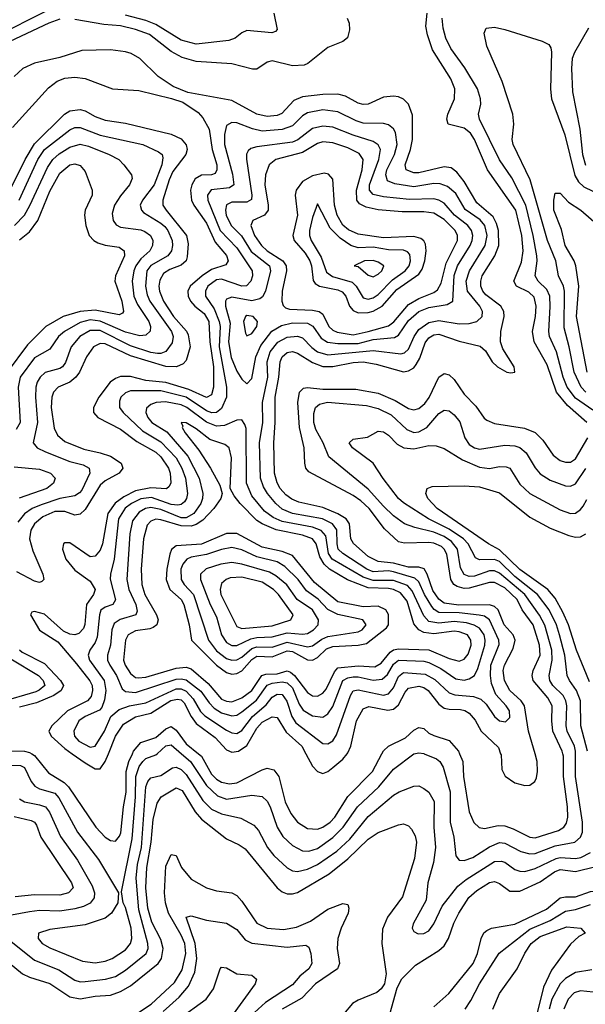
# Model space of a CAD drawing. Header units: inches. Extents: x 990535 to 1117859, y 769386 to 892122.
# Tile 748 of 1056: x 1070371 to 1072609, y 839009 to 842904. Entities that reach past the tile are written whole.
import ezdxf

# ---------------------------------------------------------------- set-up
doc = ezdxf.new("R2010")
doc.units = ezdxf.units.IN
doc.header["$MEASUREMENT"] = 0
doc.layers.add('B0873', color=7, linetype='Continuous')
doc.layers.add('B0874', color=7, linetype='Continuous')

msp = doc.modelspace()

# ---------------------------------------------------------------- linework, layer by layer
at = {"layer": 'B0873', "color": 5}
for points, elevation in [([(1070230, 839958.1), (1070374.2, 839954.2), (1070390, 839945.3), (1070416.5, 839890), (1070431.5, 839871.5), (1070450, 839861.2), (1070510, 839843.9), (1070525.6, 839825.6), (1070600.1, 839690), (1070682.4, 839582.4), (1070762, 839450), (1070759.6, 839410), (1070734.2, 839370), (1070710, 839349.9), (1070630, 839323.6), (1070490, 839305.2), (1070445.2, 839290), (1070443.8, 839270), (1070460.2, 839250), (1070490, 839233), (1070619.2, 839179.2), (1070670, 839173.3), (1070710, 839179.3), (1070737.5, 839190), (1070790, 839224.9), (1070809.9, 839250), (1070814.9, 839270), (1070811.8, 839310), (1070790, 839392), (1070781, 839410), (1070774.3, 839454.3), (1070815.8, 839664.2), (1070829.6, 839830), (1070830.9, 839910), (1070843.7, 839950), (1070858, 839970), (1070870, 839981.3), (1070910, 839995.7), (1070914.9, 840000)], 2660), ([(1070418.9, 840000), (1070430, 839993.3), (1070485.1, 839925.1), (1070546.9, 839886.9), (1070564.6, 839870), (1070672.2, 839710), (1070710, 839670.7), (1070730, 839657.5), (1070750, 839654.4), (1070766.3, 839673.7), (1070772, 839688), (1070781.7, 839790), (1070792.3, 839847.7), (1070792.2, 839930), (1070803.1, 839970), (1070817.3, 840000)], 2680), ([(1070579.2, 840000), (1070630, 839964.1), (1070670, 839941), (1070690, 839940.7), (1070710, 839970.1), (1070722.1, 840000)], 2720), ([(1071011.8, 840000), (1071047.5, 839970), (1071110, 839874.6), (1071153.2, 839833.2), (1071190, 839821), (1071290, 839836.8), (1071330.5, 839830.5), (1071350, 839813.1), (1071362.4, 839790), (1071390, 839710.2), (1071412.7, 839672.7), (1071450, 839636.8), (1071490, 839616.3), (1071514.8, 839614.8), (1071550, 839625.4), (1071610, 839668.4), (1071650.3, 839709.7), (1071707.4, 839790), (1071792.3, 839870), (1071850, 839939.3), (1071930, 839999.8), (1071930.9, 840000)], 2660), ([(1071078.8, 840000), (1071090, 839991.1), (1071130, 839919.7), (1071150, 839899.8), (1071170, 839887.9), (1071201.5, 839881.5), (1071230, 839885), (1071330, 839936.3), (1071350, 839943.1), (1071376.4, 839936.4), (1071396, 839910), (1071421.4, 839810), (1071443.3, 839763.3), (1071470, 839729.6), (1071510, 839705.1), (1071550, 839702), (1071570, 839709.7), (1071599.3, 839730), (1071617.3, 839750), (1071670, 839831), (1071767.6, 839930), (1071803.7, 840000)], 2680), ([(1071503.6, 840000), (1071530, 839951.6), (1071550, 839929.4), (1071570, 839922.6), (1071590, 839930.1), (1071610, 839945.5), (1071650, 839979.4), (1071667.1, 840000)], 2720), ([(1071971.6, 840000), (1072019.8, 839979.8), (1072033.4, 839970), (1072047, 839947), (1072073.9, 839850), (1072074.2, 839730), (1072089.3, 839670), (1072096.8, 839596.8), (1072110, 839579.3), (1072130, 839578.4), (1072163.8, 839590), (1072230, 839632.6), (1072270, 839648.7), (1072290, 839647), (1072353.9, 839613.9), (1072390, 839603.9), (1072410, 839606.1), (1072490, 839636.3), (1072567.6, 839650), (1072590, 839670.2), (1072597.3, 839690), (1072598.3, 839730), (1072570, 839910), (1072570.6, 840000)], 2660), ([(1072010, 838999.7), (1072068.5, 839051.5), (1072165.1, 839170), (1072181.9, 839210), (1072196.7, 839270), (1072207.8, 839292.2), (1072218.8, 839301.2), (1072237.6, 839310), (1072330, 839326.6), (1072455, 839385), (1072510, 839430.4), (1072530, 839434.9), (1072570, 839434), (1072630, 839455.4), (1072690, 839457.8), (1072730, 839475.5), (1072757.8, 839502.2), (1072771, 839529), (1072786.9, 839590), (1072814.4, 839790), (1072811.5, 839831.5), (1072772.9, 839990), (1072772.9, 840000)], 2580), ([(1072111.1, 840000), (1072123.8, 839970), (1072126.6, 839910), (1072150, 839770.3), (1072167.8, 839727.8), (1072188.3, 839708.3), (1072210, 839705), (1072264, 839716), (1072290, 839715.2), (1072323.7, 839703.7), (1072390, 839670.1), (1072410, 839667.6), (1072503, 839697), (1072523.4, 839710), (1072534.3, 839725.7), (1072539.5, 839750), (1072538.8, 839790), (1072523.1, 839910), (1072522.2, 839990), (1072520.1, 840000)], 2680), ([(1072273.8, 840000), (1072275.4, 839995.4), (1072278.1, 839938.1), (1072291.8, 839911.8), (1072330, 839885.5), (1072370, 839875.1), (1072390, 839876.1), (1072409.4, 839890.6), (1072415.2, 839904.8), (1072419.9, 839930), (1072418.8, 839970), (1072410, 840000)], 2720), ([(1070322.5, 839270), (1070430, 839183.5), (1070526.1, 839146.1), (1070590, 839104.7), (1070610, 839098.3), (1070630, 839099), (1070711.3, 839108.7), (1070750, 839119.2), (1070790, 839144), (1070871.3, 839210), (1070879.5, 839230), (1070878.6, 839250), (1070843.2, 839383.2), (1070831.6, 839508.4), (1070837.9, 839562.1), (1070853.3, 839630), (1070870.7, 839869.3), (1070878.3, 839890), (1070890, 839904.5), (1070930, 839914.6), (1070975.3, 839944.7), (1070990, 839947.5), (1071010, 839938.4), (1071030, 839918.5), (1071095.9, 839815.9), (1071130, 839780.9), (1071170, 839762.1), (1071245.9, 839745.9), (1071297.3, 839717.3), (1071316.4, 839696.4), (1071351.8, 839630), (1071377.1, 839597.1), (1071430, 839548.6), (1071450, 839537.2), (1071470, 839534.3), (1071510, 839544.1), (1071550, 839561.8), (1071625.6, 839614.4), (1071677.4, 839662.6), (1071750, 839751.4), (1071850, 839836.2), (1071872.4, 839850), (1071930, 839871.8), (1071950, 839872.7), (1071970, 839863.2), (1071990, 839847.6), (1072011.3, 839811.3), (1072009.1, 839710), (1072016.4, 839630), (1072008.9, 839570), (1071986.3, 839490), (1071979.4, 839420.6), (1071927.2, 839327.2), (1071924.5, 839310), (1071930, 839297.1), (1071947.3, 839287.3), (1071970, 839288.7), (1071990, 839300.2), (1072010, 839327.9), (1072043.2, 839396.8), (1072104, 839476), (1072137.1, 839502.9), (1072250, 839573.4), (1072275.6, 839575.6), (1072290, 839570.9), (1072330, 839543), (1072350, 839535.3), (1072370, 839534.6), (1072410, 839545.7), (1072493.9, 839586.1), (1072510, 839590), (1072570, 839586.5), (1072591.5, 839590), (1072630, 839609.3)], 2640), ([(1070330, 839173), (1070382.8, 839130), (1070410, 839116.4), (1070490, 839091.2), (1070570, 839038.3), (1070610, 839030.4), (1070670, 839041.5), (1070730, 839045.3), (1070770, 839059.6), (1070810, 839082.2), (1070919.5, 839170), (1070931.7, 839190), (1070939, 839230), (1070930, 839265.5), (1070894, 839334), (1070878.2, 839390), (1070870.3, 839470), (1070874.2, 839550), (1070890.8, 839650), (1070899.6, 839740.4), (1070914.8, 839805.2), (1070930.9, 839830), (1070990, 839865.4), (1071014.2, 839854.2), (1071065.6, 839770), (1071090, 839741.8), (1071190, 839664.1), (1071240.1, 839640.1), (1071263.6, 839623.6), (1071390, 839470.1), (1071410, 839454.7), (1071430, 839446.7), (1071450, 839446), (1071470, 839451.8), (1071595.2, 839524.8), (1071670, 839584.6), (1071750, 839662.6), (1071790, 839689.3), (1071870, 839719.5), (1071890, 839723), (1071910, 839715.4), (1071921.7, 839701.7), (1071936.1, 839676.1), (1071940.6, 839650), (1071933.6, 839586.4), (1071886.3, 839433.7), (1071825.8, 839354.2), (1071806.8, 839306.8), (1071804, 839250), (1071821.3, 839130), (1071814.3, 839090), (1071800.8, 839070), (1071784.2, 839055.8), (1071710, 839025.5), (1071688.2, 839011.8), (1071651.8, 838970)], 2620), ([(1070370, 839821.7), (1070390, 839809.4), (1070450, 839798.8), (1070473.9, 839790), (1070489.6, 839769.6), (1070532.9, 839672.9), (1070599.6, 839579.6), (1070658.2, 839478.2), (1070667.4, 839450), (1070665.2, 839430), (1070650.3, 839409.7), (1070623.4, 839396.6), (1070590, 839386.3), (1070530, 839377.7), (1070450, 839379.8), (1070410, 839375.4), (1070338.8, 839361.2)], 2640), ([(1070350, 839752), (1070416.6, 839736.6), (1070429.2, 839729.2), (1070437.2, 839717.2), (1070454.8, 839670), (1070576.3, 839490), (1070583, 839470), (1070564.2, 839450), (1070530, 839441.4), (1070430, 839441.9), (1070353.8, 839433.8)], 2620), ([(1070750, 838916.4), (1070892, 839010), (1070984, 839096), (1071014.2, 839145.8), (1071028.3, 839210), (1071023.9, 839250), (1071010, 839282.9), (1070959.7, 839370), (1070947.4, 839410), (1070943.9, 839450), (1070950, 839556), (1070970, 839601.3), (1070990, 839597.7), (1071011.5, 839550), (1071050, 839504.1), (1071110, 839469.4), (1071150, 839458.1), (1071210, 839450.6), (1071230, 839439.8), (1071250, 839417.7), (1071309.6, 839330), (1071350, 839310.1), (1071414.7, 839305.3), (1071466, 839314), (1071521.5, 839338.5), (1071590, 839385.2), (1071650, 839407.8), (1071670, 839403.8), (1071673.8, 839390), (1071670.5, 839370), (1071642.4, 839310), (1071630.1, 839270), (1071627.2, 839230), (1071636.8, 839170), (1071627.9, 839150), (1071541, 839090), (1071486.8, 839033.2), (1071409.6, 838990)], 2580), ([(1071835.8, 838970), (1071865.1, 839074.9), (1071883.5, 839110), (1071936.5, 839163.5), (1072030, 839222.5), (1072050, 839240.9), (1072067.7, 839270), (1072088.1, 839330), (1072108.6, 839370), (1072148.7, 839431.3), (1072180.2, 839459.8), (1072230, 839491.3), (1072250, 839495), (1072270, 839486.7), (1072310, 839457), (1072350, 839456.4), (1072430, 839493.1), (1072487, 839533), (1072510, 839542.7), (1072570, 839534.1), (1072650, 839554.5)], 2620), ([(1072133.4, 838990), (1072156.2, 839023.8), (1072189.9, 839090), (1072268.4, 839211.6), (1072390, 839306), (1072470, 839341.2), (1072530, 839378), (1072570, 839384.8), (1072630, 839404.3)], 2560), ([(1070938.9, 838981.1), (1071002.5, 839037.5), (1071039.4, 839080.6), (1071064.3, 839135.7), (1071072.5, 839190), (1071065, 839250), (1071030, 839354.4), (1071050, 839359.7), (1071110, 839341.7), (1071190, 839329.5), (1071230, 839305.2), (1071263.6, 839263.6), (1071290, 839251), (1071430, 839234.6), (1071502.7, 839242.7), (1071515.2, 839235.2), (1071522.5, 839210), (1071526.3, 839170), (1071515.3, 839150), (1071479.4, 839120.6), (1071450, 839086.5), (1071343.3, 839016.7), (1071270.5, 838950)], 2560), ([(1072243, 838990), (1072270, 839051.5), (1072339.9, 839150), (1072370, 839211.9), (1072395, 839250), (1072430, 839277.1), (1072535.3, 839315.3), (1072590.8, 839310), (1072607.7, 839290), (1072583.1, 839276.9), (1072550, 839247.4), (1072475.6, 839144.4), (1072443.5, 839076.5), (1072417.5, 838970)], 2540), ([(1070890, 838871.9), (1071108.9, 839030), (1071138.2, 839070), (1071164.4, 839150), (1071170, 839156.5), (1071190, 839153.8), (1071230, 839130.1), (1071290, 839124.7), (1071308.5, 839108.5), (1071302.9, 839090), (1071204.6, 838955.4)], 2540), ([(1072634.7, 839145.3), (1072570, 839135.6), (1072530, 839111.7), (1072509.9, 839090.1), (1072477, 839030), (1072465.3, 838990)], 2560), ([(1072690, 839052), (1072590, 839063), (1072565.4, 839054.6), (1072541.6, 839030), (1072523.5, 838990)], 2580)]:
    msp.add_lwpolyline(points, dxfattribs=dict(at, elevation=elevation))
at = {"layer": 'B0874', "color": 5}
for points, elevation in [([(1070480.6, 842939.4), (1070270, 842834.5)], 2660), ([(1071376.4, 842930), (1071390, 842865.2), (1071383.4, 842856.6), (1071368.9, 842851.1), (1071270, 842860.3), (1071250, 842852.3), (1071223.1, 842830), (1071198.2, 842821.8), (1071070, 842807.3), (1071010, 842823.1), (1070910, 842884.6), (1070870, 842900.8), (1070790, 842921.5)], 2660), ([(1072615.4, 841310), (1072537.8, 841377.8), (1072494.9, 841430), (1072458.2, 841538.2), (1072406.8, 841630), (1072399.3, 841670), (1072411.9, 841730), (1072415, 841770), (1072406.1, 841806.1), (1072385.4, 841825.4), (1072336, 841850), (1072326.1, 841870), (1072356, 841944), (1072363.1, 841990), (1072357.4, 842050), (1072333.9, 842150), (1072222, 842310), (1072170, 842429.9), (1072154.9, 842454.9), (1072130, 842475), (1072066.6, 842490), (1072060.9, 842510), (1072064.9, 842530), (1072090.9, 842590), (1072092.7, 842630), (1072076.6, 842670), (1072004.3, 842784.3), (1071984, 842844), (1071978.2, 842878.2), (1071983.4, 842930)], 2680), ([(1070530, 842905.2), (1070486, 842890), (1070310, 842807)], 2680), ([(1071667.2, 842910), (1071674, 842890), (1071676.3, 842863.7), (1071667.9, 842832.1), (1071650, 842817.2), (1071590, 842793.6), (1071511.5, 842730), (1071496, 842724), (1071450, 842721.1), (1071370, 842740.8), (1071350, 842735.9), (1071310, 842708.1), (1071291.8, 842708.2), (1071210, 842729.5), (1071070, 842737.9), (1071013.5, 842753.5), (1070970, 842777.3), (1070884.5, 842844.5), (1070830, 842865), (1070770, 842878.9), (1070704.5, 842884.5), (1070590, 842904.7)], 2680), ([(1072638.8, 841358.8), (1072570, 841407), (1072537.5, 841450), (1072520.9, 841490), (1072494.3, 841590), (1072467.8, 841650), (1072464.2, 841670), (1072470.2, 841769.8), (1072467.9, 841810), (1072456.8, 841836.8), (1072422.2, 841870), (1072410.4, 841890), (1072418.4, 841950), (1072416.6, 841970), (1072402.7, 842050), (1072373.5, 842170), (1072318, 842278), (1072269.2, 842349.2), (1072189.9, 842510), (1072186.1, 842530), (1072195.2, 842570), (1072194.8, 842590), (1072182.1, 842630), (1072132.8, 842712.8), (1072077.1, 842790), (1072057.4, 842830), (1072046, 842870), (1072043.1, 842910)], 2660), ([(1072610.9, 841430), (1072592.2, 841450), (1072564.5, 841510), (1072545.5, 841610), (1072525.3, 841685.3), (1072526.7, 841830), (1072523, 841850), (1072502.5, 841890), (1072491.8, 841950), (1072459.9, 842030), (1072391, 842270), (1072323.4, 842410), (1072319.1, 842430), (1072325.9, 842490), (1072321.6, 842530), (1072279.7, 842659.7), (1072218.8, 842798.8), (1072208.6, 842850), (1072216, 842870), (1072250, 842874.3), (1072290, 842865.4), (1072438.6, 842818.5), (1072465.1, 842805.1), (1072472.9, 842792.9), (1072475.3, 842775.2), (1072470.7, 842629.3), (1072475, 842590), (1072528.2, 842448.2), (1072567.3, 842287.3), (1072582.1, 842262.1), (1072602.5, 842242.5), (1072710, 842190.5)], 2640), ([(1072621.7, 842870), (1072565.6, 842774.4), (1072557.4, 842750), (1072554.5, 842710), (1072557.9, 842617.9), (1072587.2, 842470), (1072597.5, 842370), (1072610, 842328.9)], 2660), ([(1072410, 840000), (1072383.6, 840090), (1072368.8, 840190), (1072355.7, 840210), (1072310.5, 840250.5), (1072289.7, 840290), (1072284.5, 840330), (1072288.8, 840350), (1072324, 840416), (1072331.2, 840450), (1072323.9, 840470), (1072288.4, 840510), (1072264.3, 840570), (1072250, 840582.8), (1072230, 840589.2), (1072108, 840588), (1072050, 840596), (1072030, 840611.1), (1072005.8, 840645.8), (1071983.4, 840710), (1071971.3, 840731.4), (1071950, 840738.6), (1071910, 840738.3), (1071850, 840753.4), (1071790, 840761.2), (1071750, 840780.6), (1071691.2, 840831.2), (1071681.3, 840850), (1071676.6, 840910), (1071662.5, 840930), (1071629.5, 840949.5), (1071570, 840974), (1071475.7, 840995.7), (1071447.3, 841007.3), (1071424.5, 841024.5), (1071402.2, 841050), (1071390, 841071.4), (1071379.9, 841110), (1071376.7, 841230), (1071382.4, 841310), (1071382.3, 841410), (1071396.1, 841490), (1071401.1, 841550), (1071410, 841570.5), (1071430, 841586.9), (1071450, 841591.3), (1071470, 841585.1), (1071530, 841547.5), (1071570, 841532.5), (1071610, 841531.9), (1071690, 841547.7), (1071730, 841549.8), (1071781.2, 841541.2), (1071890, 841511.4), (1071910, 841514.7), (1071930, 841527.2), (1071940.1, 841539.9), (1071954.6, 841565.4), (1071974.7, 841625.3), (1071990, 841645.1), (1072010, 841657.2), (1072030, 841660.3), (1072110, 841632.1), (1072192.8, 841612.8), (1072214.3, 841594.3), (1072240.2, 841550), (1072261.2, 841530), (1072298, 841510), (1072313.6, 841506.4), (1072330.6, 841509.4), (1072327.7, 841530), (1072282.1, 841602.1), (1072273, 841630), (1072274.7, 841670), (1072288.5, 841730), (1072286.8, 841750), (1072274.7, 841770), (1072215.7, 841815.7), (1072203.5, 841830), (1072195.5, 841850), (1072195, 841870), (1072200.8, 841890), (1072251.2, 841970), (1072266.5, 842010), (1072265.9, 842070), (1072257.8, 842097.8), (1072243.8, 842123.8), (1072179.5, 842179.5), (1072130, 842263.4), (1072100, 842300), (1072077.9, 842317.9), (1072050, 842322.1), (1071950, 842297.8), (1071930, 842297.6), (1071900.2, 842310), (1071895.8, 842330), (1071917.9, 842390), (1071925.6, 842430), (1071925.5, 842525.5), (1071909.5, 842569.5), (1071890, 842589), (1071870, 842598.1), (1071850, 842601.7), (1071810, 842596.7), (1071750.1, 842569.9), (1071730, 842567.7), (1071710, 842573.5), (1071660.6, 842600.6), (1071630, 842608.5), (1071570, 842607.6), (1071490, 842598.2), (1071456, 842584), (1071407.8, 842532.2), (1071390, 842524.6), (1071350, 842520.1), (1071310, 842529.6), (1071210, 842584.1), (1071036.1, 842616.1), (1070978.8, 842638.8), (1070918.9, 842678.9), (1070845.9, 842750), (1070812.7, 842770), (1070790, 842776.4), (1070730, 842783.9), (1070617.6, 842782.4), (1070530, 842754.6), (1070430, 842731.9), (1070384.1, 842710), (1070350, 842678.6)], 2720), ([(1070343.3, 842476.7), (1070485.5, 842634.5), (1070519.3, 842660.7), (1070550, 842672.5), (1070590, 842675.9), (1070630, 842671.3), (1070738.9, 842630), (1070843.2, 842623.2), (1070972.2, 842592.2), (1071017.2, 842577.2), (1071077.1, 842537.1), (1071095.3, 842515.3), (1071121, 842470), (1071133.2, 842390), (1071150.5, 842330), (1071151.1, 842310), (1071144.3, 842295.7), (1071130, 842290), (1071090, 842289.3), (1071065.7, 842274.3), (1071052, 842250), (1071047.6, 842230), (1071050.3, 842190.3), (1071059.9, 842170), (1071110, 842098.8), (1071144.3, 842024.3), (1071190, 841971.1), (1071196.5, 841950), (1071186.2, 841933.8), (1071130, 841915.6), (1071092.6, 841890), (1071045.3, 841850), (1071037, 841830), (1071038.2, 841810), (1071046.5, 841790), (1071063.8, 841770), (1071101.2, 841741.2), (1071119, 841710), (1071123.8, 841630), (1071138.2, 841530), (1071137.7, 841450), (1071130, 841420.2), (1071110, 841409.6), (1071040.9, 841440.9), (1070950, 841469.1), (1070870, 841475.9), (1070810, 841492.1), (1070770, 841492.4), (1070750, 841484.9), (1070729.7, 841470), (1070684.6, 841410), (1070663.1, 841370), (1070663.4, 841350), (1070679.8, 841330), (1070770, 841283.7), (1070835.3, 841235.3), (1070910, 841193.3), (1070930, 841174.7), (1070959.6, 841130), (1070966.5, 841110), (1070968.6, 841071.4), (1070963.1, 841056.9), (1070952, 841048), (1070890, 841052.1), (1070830, 841040), (1070783.4, 841016.6), (1070748.6, 840991.4), (1070719.8, 840950), (1070699.2, 840830), (1070690, 840805.4), (1070670, 840781.4), (1070650, 840779), (1070570, 840834.5), (1070550, 840834.5), (1070544.7, 840830), (1070540.1, 840810), (1070554.4, 840770), (1070590, 840726), (1070650, 840682.7), (1070669.2, 840650), (1070662.7, 840630), (1070635.3, 840590), (1070629.1, 840510.9), (1070624.1, 840495.9), (1070604.8, 840475.2), (1070590, 840470.3), (1070570, 840472.8), (1070544.8, 840484.8), (1070470, 840552.7), (1070430, 840563.1), (1070419.8, 840560.2), (1070413.8, 840550), (1070450, 840489.2), (1070522.5, 840442.5), (1070596.2, 840356.2), (1070648.8, 840288.8), (1070658.2, 840270), (1070659.8, 840250), (1070653.5, 840226.5), (1070640.1, 840210), (1070560.5, 840170), (1070498, 840110), (1070486.7, 840090), (1070495.7, 840070), (1070550, 840020.7), (1070579.2, 840000)], 2720), ([(1070330, 842222.5), (1070392.7, 842350), (1070430, 842412.5), (1070548.3, 842530), (1070570, 842542.7), (1070610, 842548.3), (1070630, 842543.3), (1070670, 842521.3), (1070710, 842506.2), (1070790, 842494.6), (1070970, 842451.4), (1071010, 842432.8), (1071030, 842408.7), (1071034.2, 842390), (1071028.4, 842370), (1070977, 842303), (1070962, 842270), (1070936.9, 842190), (1070938.1, 842170), (1070950.7, 842150), (1071031, 842050), (1071037.4, 842017.4), (1071034.2, 841965.8), (1071030.1, 841950), (1071010, 841932.9), (1070964.7, 841915.3), (1070940.7, 841899.3), (1070926, 841874), (1070922.3, 841850), (1070923.9, 841830), (1070939.8, 841790), (1070980.2, 841730), (1071031.6, 841671.6), (1071037.7, 841657.7), (1071045.6, 841610), (1071030, 841555.9), (1071018, 841542), (1070991.3, 841530), (1070950, 841532.1), (1070810, 841573.8), (1070710, 841621.8), (1070690, 841623.4), (1070663.4, 841610), (1070634.9, 841570), (1070607.5, 841510), (1070593.7, 841490), (1070570, 841470.3), (1070523.7, 841450), (1070504.9, 841430), (1070498.2, 841410), (1070496.4, 841370), (1070507.8, 841287.8), (1070520.9, 841260.9), (1070550, 841235.9), (1070625.3, 841205.3), (1070690, 841191), (1070730, 841176.9), (1070772.7, 841150), (1070779.8, 841130), (1070764.8, 841110), (1070710, 841079.1), (1070690, 841062), (1070630, 840966.3), (1070610, 840947.7), (1070590, 840944.5), (1070550, 840958.7), (1070510, 840957.8), (1070462.7, 840937.3), (1070430.2, 840909.8), (1070415.7, 840884.3), (1070410.6, 840850), (1070422.9, 840802.9), (1070462.5, 840710), (1070467, 840690), (1070459, 840681), (1070450, 840677.9), (1070430, 840682.6), (1070359.5, 840719.5)], 2680), ([(1070368.8, 842190), (1070442.8, 842350), (1070469.9, 842390), (1070570, 842467.4), (1070590, 842476.6), (1070610, 842477.8), (1070690, 842447.3), (1070858, 842410), (1070920.8, 842380.8), (1070934.3, 842370), (1070937.9, 842357.9), (1070934, 842330), (1070903.8, 842250), (1070856.6, 842190), (1070848.4, 842170), (1070852.5, 842150), (1070861.3, 842141.3), (1070930, 842099.3), (1070945.4, 842085.4), (1070957.3, 842070), (1070973.9, 842030), (1070976, 842010), (1070971.6, 841990), (1070957.6, 841970), (1070890, 841931.7), (1070874.8, 841910), (1070868.8, 841850), (1070875.2, 841815.2), (1070886, 841790), (1070971.3, 841670), (1070978.4, 841650), (1070974.2, 841625.8), (1070948.9, 841591.1), (1070930, 841582.9), (1070916.8, 841583.2), (1070890, 841587.6), (1070810, 841614.2), (1070690, 841673.7), (1070650, 841674.7), (1070608.8, 841650), (1070574.7, 841610), (1070552.3, 841547.7), (1070540.1, 841530), (1070530, 841523.4), (1070472.4, 841507.6), (1070452.2, 841490), (1070440.1, 841470), (1070434.8, 841450), (1070433.7, 841410), (1070441.3, 841310), (1070424.8, 841230), (1070439.7, 841210), (1070473.9, 841193.9), (1070570, 841156.3), (1070622.5, 841142.5), (1070646.2, 841130), (1070648.6, 841110), (1070616.7, 841043.3), (1070608.1, 841031.9), (1070590, 841020.9), (1070530, 841009.2), (1070455.7, 840984.3), (1070421, 840970), (1070390.5, 840949.5), (1070363.7, 840916.3)], 2660), ([(1070350.5, 842089.5), (1070390, 842131), (1070411.7, 842168.3), (1070480.9, 842319.1), (1070502.4, 842350), (1070527.2, 842372.8), (1070570, 842399.3), (1070610, 842410.7), (1070643.5, 842403.5), (1070725.5, 842370), (1070762.9, 842350), (1070782.9, 842330), (1070814.2, 842290), (1070815.6, 842275.6), (1070805.5, 842250), (1070770, 842207.4), (1070746.5, 842170), (1070737.2, 842137.2), (1070741, 842110), (1070752.6, 842092.6), (1070770, 842083.1), (1070850, 842072.4), (1070866, 842066), (1070888.8, 842050), (1070897.3, 842030), (1070896.6, 842010), (1070886.2, 841990), (1070850, 841957.7), (1070831.3, 841930), (1070823.3, 841910), (1070816.8, 841870), (1070822.3, 841810), (1070837.3, 841777.3), (1070881.6, 841710), (1070889.1, 841690), (1070888, 841672), (1070870, 841655.8), (1070847, 841653), (1070790, 841668.3), (1070690, 841711.1), (1070650, 841716.2), (1070610, 841706), (1070548.7, 841670), (1070524.7, 841650), (1070490, 841601), (1070430, 841566.5), (1070373.7, 841490), (1070365, 841450), (1070373, 841310), (1070356.7, 841283.3)], 2640), ([(1070370, 842032.9), (1070410, 842065.1), (1070443, 842110), (1070490, 842225.9), (1070530, 842297.2), (1070570, 842330.1), (1070590, 842333.5), (1070610, 842327.2), (1070630, 842302.6), (1070658.3, 842230), (1070657.9, 842210), (1070630.1, 842150), (1070627.9, 842130), (1070632.8, 842090), (1070646.5, 842050), (1070664.3, 842030), (1070680.8, 842020.8), (1070710, 842011.8), (1070764.1, 842004.1), (1070784.5, 841990), (1070785.3, 841970), (1070750.9, 841890), (1070747.9, 841870), (1070775.2, 841790), (1070781.8, 841750), (1070777.6, 841742.4), (1070764.1, 841735.9), (1070670, 841754.6), (1070610.9, 841749.1), (1070543.5, 841730), (1070474.2, 841690), (1070402, 841618), (1070321.2, 841510)], 2620), ([(1072615.7, 841510), (1072574.5, 841730), (1072583.3, 841850), (1072571.6, 841930), (1072565.1, 841950), (1072529, 842010), (1072514.2, 842074.2), (1072484.6, 842150), (1072484.3, 842190), (1072490, 842217.3), (1072510, 842217.6), (1072542.1, 842182.1), (1072591.4, 842150), (1072682.8, 842070)], 2620), ([(1072520.1, 840000), (1072517.9, 840010), (1072480.5, 840090), (1072475.9, 840130), (1072477.1, 840190), (1072461, 840221), (1072402.9, 840290), (1072398.6, 840310), (1072402.8, 840330), (1072429.9, 840390), (1072427.7, 840430), (1072402, 840510), (1072358.6, 840570), (1072339.7, 840610), (1072290, 840656.4), (1072250, 840677.2), (1072230, 840677.2), (1072150, 840654.6), (1072130, 840654.2), (1072102, 840662), (1072089.3, 840670), (1072077, 840690), (1072061.3, 840790), (1072050.5, 840810), (1072039.3, 840819.3), (1072010, 840833.6), (1071990, 840836), (1071893.2, 840833.2), (1071870, 840838.4), (1071814.5, 840890), (1071753.6, 840970), (1071720.9, 841000.9), (1071690, 841021.7), (1071514.7, 841114.7), (1071503.3, 841130), (1071499, 841150), (1071496, 841210), (1071478.1, 841290), (1071471.9, 841390), (1071478.2, 841430), (1071494, 841446), (1071510, 841449), (1071570, 841442.7), (1071701.6, 841441.6), (1071790, 841426.9), (1071856.8, 841396.8), (1071910, 841366.2), (1071930, 841360.8), (1071950, 841365.2), (1071974.6, 841385.4), (1071990.8, 841409.2), (1072030, 841489.5), (1072050, 841503.6), (1072070, 841499), (1072090, 841480.5), (1072130, 841422.4), (1072175.1, 841375.1), (1072208.2, 841328.2), (1072219.2, 841319.2), (1072250, 841306), (1072368.4, 841288.4), (1072410, 841270.6), (1072441.1, 841241.1), (1072481.4, 841181.4), (1072510, 841159.8), (1072530, 841153.3), (1072550, 841153.7), (1072570, 841166.8), (1072618.6, 841250)], 2680), ([(1072570.6, 840000), (1072570.7, 840010), (1072565.6, 840030), (1072536.9, 840090), (1072532.8, 840110), (1072535.5, 840190), (1072532.1, 840210), (1072521.5, 840230), (1072481, 840270), (1072468.2, 840290), (1072465.4, 840310), (1072477.8, 840370), (1072476.3, 840410), (1072448.4, 840508.4), (1072428.2, 840548.2), (1072370, 840630), (1072270, 840714.2), (1072250, 840723.4), (1072230, 840723.1), (1072170, 840703), (1072150, 840701.8), (1072130, 840709.2), (1072115.3, 840735.3), (1072103.4, 840810), (1072079.2, 840839.2), (1072050, 840859.5), (1072010, 840876.9), (1071934.8, 840894.8), (1071893.5, 840910), (1071850, 840941.8), (1071810, 840978.9), (1071750, 841046.3), (1071594, 841174), (1071571.9, 841230), (1071542.4, 841282.4), (1071534.5, 841310), (1071534.3, 841345.7), (1071541.6, 841370), (1071557, 841383), (1071589.4, 841390.6), (1071742.7, 841377.3), (1071790, 841365.9), (1071840.8, 841340.8), (1071902.3, 841282.3), (1071930, 841270.9), (1071950, 841273.7), (1071982.5, 841290), (1072030, 841345.5), (1072050, 841359.8), (1072070, 841356.6), (1072090, 841340.8), (1072113.1, 841313.1), (1072131.6, 841250), (1072150, 841222.9), (1072170, 841210.1), (1072190, 841205.1), (1072290, 841221.1), (1072330, 841218.1), (1072350, 841211.4), (1072375.2, 841190), (1072410.7, 841130.7), (1072430, 841107.3), (1072470, 841082.2), (1072530, 841059.6), (1072550, 841058.4), (1072570, 841068.2), (1072611.4, 841128.6)], 2660), ([(1072617.8, 840010), (1072591.1, 840110), (1072590, 840210), (1072574.5, 840250), (1072545.8, 840290), (1072537.1, 840310), (1072527.7, 840390), (1072507.4, 840470), (1072494.7, 840510), (1072465.6, 840570), (1072420.1, 840630), (1072330, 840701.4), (1072270, 840760.7), (1072250, 840768.6), (1072190, 840766.8), (1072174.5, 840774.5), (1072145.8, 840830), (1072127.4, 840850), (1072070, 840888.7), (1071989, 840930), (1071890, 840992.4), (1071869.9, 841010), (1071809.2, 841089.2), (1071770.2, 841150.2), (1071687.4, 841210), (1071674.3, 841230), (1071690, 841244.6), (1071747.2, 841252.8), (1071790, 841275.9), (1071810, 841273.6), (1071830, 841260.8), (1071865.1, 841225.1), (1071890.4, 841210.4), (1071930, 841206.7), (1071990, 841218.8), (1072018.2, 841218.2), (1072050, 841207.4), (1072123.3, 841163.3), (1072190, 841133.2), (1072230, 841128.6), (1072270, 841136.3), (1072295.3, 841135.3), (1072310, 841129.4), (1072350, 841066.4), (1072388.8, 841030), (1072510, 840965.4), (1072550, 840951.1), (1072570, 840952.2), (1072590, 840965.7), (1072600.2, 840979.8), (1072614.3, 841005.7)], 2640), ([(1070350, 841134.9), (1070450, 841126.2), (1070493.2, 841110), (1070511, 841090), (1070504.7, 841070), (1070478.8, 841050), (1070369.3, 841010.7)], 2640), ([(1072624.8, 840284.8), (1072573.6, 840410), (1072542, 840510), (1072520, 840560), (1072490, 840615.2), (1072460.4, 840650), (1072350, 840729.5), (1072270, 840806.8), (1072226.3, 840830), (1072022.7, 840970), (1071986.1, 841010), (1071977.5, 841030), (1071983.5, 841050), (1072003.1, 841056.9), (1072130, 841059.8), (1072190, 841056.3), (1072270, 841032.5), (1072390, 840936.4), (1072470, 840892.6), (1072543.6, 840863.6), (1072570, 840857.2), (1072590, 840858.7), (1072610.4, 840870)], 2620), ([(1070370, 840411.8), (1070381.5, 840401.5), (1070470, 840357.3), (1070533, 840290), (1070544, 840270), (1070534.7, 840250), (1070506.3, 840230), (1070438.3, 840201.7), (1070370, 840184.1)], 2680), ([(1070335.7, 840375.7), (1070445.9, 840310), (1070463.8, 840290), (1070470.5, 840270), (1070448.9, 840251.1), (1070434.7, 840245.3), (1070290, 840203)], 2660), ([(1071667.1, 840000), (1071670, 840003.5), (1071681.3, 840030), (1071703.9, 840130), (1071730, 840177.9), (1071752.8, 840187.2), (1071827.9, 840172.1), (1071850, 840176.7), (1071870, 840193.4), (1071896.4, 840243.6), (1071910, 840259.5), (1071950, 840267.3), (1071970, 840262.2), (1071986.9, 840250), (1072030, 840195.8), (1072050, 840181.1), (1072070, 840176.2), (1072115.4, 840175.4), (1072131.8, 840171.8), (1072150, 840160.7), (1072172.7, 840132.7), (1072197.1, 840090), (1072265.2, 840025.2), (1072273.8, 840000)], 2720), ([(1070722.1, 840000), (1070750.5, 840070), (1070782.2, 840117.8), (1070830, 840146.3), (1070890, 840160.2), (1070969.4, 840210.6), (1070996, 840216), (1071010, 840213.9), (1071022.2, 840202.2), (1071050, 840147.2), (1071070, 840120.4), (1071145, 840065), (1071190, 840016), (1071210, 840005.9), (1071236.3, 840010), (1071270, 840033.2), (1071310, 840101.7), (1071330, 840124.5), (1071370, 840146.7), (1071390, 840143.6), (1071425.7, 840085.7), (1071487.2, 840030), (1071503.6, 840000)], 2720), ([(1070817.3, 840000), (1070822.1, 840010), (1070850, 840044.6), (1070910, 840064.6), (1070950, 840098.4), (1070970, 840107.7), (1070990, 840094), (1071030, 840038.9), (1071078.8, 840000)], 2680), ([(1071803.7, 840000), (1071810, 840012.2), (1071829.9, 840030.1), (1071896.9, 840063.1), (1071930, 840093.9), (1071950, 840104.3), (1071970, 840100.1), (1071990, 840082.2), (1072010, 840072.4), (1072070, 840053), (1072106.8, 840010), (1072111.1, 840000)], 2680), ([(1070292.4, 840012.4), (1070390, 840010.6), (1070410, 840005.4), (1070418.9, 840000)], 2680), ([(1070914.9, 840000), (1070950, 840031.3), (1070970, 840035.2), (1071011.8, 840000)], 2660), ([(1071930.9, 840000), (1071950, 840003.4), (1071970, 840000.7), (1071971.6, 840000)], 2660)]:
    msp.add_lwpolyline(points, dxfattribs=dict(at, elevation=elevation))
for points, elevation in [([(1071570, 842547.1), (1071510, 842535.4), (1071490, 842523.1), (1071450, 842483.9), (1071410, 842468.8), (1071330, 842462.8), (1071291.6, 842471.6), (1071230, 842495.1), (1071210, 842497.1), (1071190, 842485.4), (1071181.9, 842450), (1071181.9, 842410), (1071212.9, 842292.9), (1071218.8, 842250), (1071201.5, 842238.5), (1071129, 842231), (1071113.8, 842210), (1071115.4, 842190), (1071164.8, 842070), (1071230, 842001.2), (1071291.3, 841910), (1071292, 841890), (1071286, 841870), (1071268.8, 841851.2), (1071250, 841849.7), (1071170, 841877.5), (1071150, 841875.2), (1071115.7, 841850), (1071105.7, 841830), (1071106.2, 841810), (1071140.4, 841760.4), (1071160.8, 841710), (1071163.9, 841690), (1071160, 841610), (1071189.3, 841450), (1071188.9, 841410), (1071170, 841365.5), (1071150.4, 841349.6), (1071131.8, 841348.2), (1071110, 841356.7), (1071030.3, 841410.3), (1070930, 841435.8), (1070810, 841435), (1070790, 841427.7), (1070771.8, 841410), (1070765.5, 841394.5), (1070766.6, 841370), (1070781.2, 841350), (1070857.5, 841277.5), (1070930, 841234.3), (1070990, 841171.1), (1071012.6, 841130), (1071027.6, 841090), (1071035.6, 841030), (1071031.5, 841010), (1071023.1, 840996.9), (1071010, 840985.7), (1070996.2, 840983.8), (1070970, 840986.7), (1070893.3, 841013.3), (1070850, 841008.3), (1070813.9, 840990), (1070789, 840971), (1070761.9, 840930), (1070745.6, 840770), (1070730.1, 840710), (1070729.4, 840690.6), (1070750.7, 840609.3), (1070740.2, 840590), (1070710, 840579.7), (1070692.3, 840567.7), (1070686.3, 840550), (1070678.3, 840461.7), (1070670, 840439.9), (1070648.1, 840410), (1070641.7, 840390), (1070647.7, 840370), (1070705.8, 840290), (1070712.6, 840250), (1070707, 840213), (1070696.8, 840183.2), (1070687.1, 840172.9), (1070630, 840147), (1070604.9, 840130), (1070585.3, 840090), (1070588.1, 840070), (1070605.2, 840050), (1070650, 840026.9), (1070670, 840030.7), (1070706.3, 840090), (1070731.9, 840148.1), (1070764.3, 840175.7), (1070805.6, 840190), (1070870, 840201.5), (1070990, 840256.4), (1071010, 840257.5), (1071030, 840247.5), (1071057.3, 840217.3), (1071087.1, 840167.1), (1071104.2, 840150), (1071190, 840093.9), (1071210, 840083.3), (1071230, 840080.8), (1071250, 840092.2), (1071291.9, 840148.1), (1071345.7, 840194.3), (1071370, 840223.9), (1071390, 840235.9), (1071410, 840234), (1071428.3, 840208.3), (1071447.6, 840147.6), (1071463.1, 840123.1), (1071570, 840041.3), (1071590, 840039.2), (1071610, 840050.9), (1071624.7, 840075.3), (1071679.3, 840230), (1071690, 840249), (1071710, 840253.3), (1071810, 840231.9), (1071830, 840237.1), (1071850, 840260.3), (1071870, 840306.1), (1071890, 840321.9), (1071974.7, 840314.7), (1072013.5, 840293.5), (1072070, 840240.8), (1072092.9, 840232.9), (1072166.6, 840226.6), (1072195.5, 840215.5), (1072216.9, 840196.9), (1072250, 840147), (1072270, 840130.2), (1072293.4, 840126.6), (1072310, 840143.8), (1072309.2, 840170), (1072296.4, 840190), (1072254.5, 840234.5), (1072237.6, 840277.6), (1072233.3, 840310), (1072235.2, 840350), (1072268.1, 840431.9), (1072267.3, 840450), (1072229.9, 840530), (1072210, 840544.3), (1072188.8, 840548.8), (1072110, 840557), (1072030, 840558.4), (1072010.6, 840570.6), (1072002.1, 840582.1), (1071972.9, 840630), (1071950, 840680.1), (1071935, 840695), (1071850, 840720.3), (1071830, 840723.5), (1071770, 840720.3), (1071745.2, 840730), (1071650, 840792.2), (1071631.3, 840810), (1071626.6, 840830), (1071625.6, 840885.6), (1071609.2, 840909.2), (1071569.1, 840929.1), (1071450, 840950.7), (1071410, 840967.7), (1071384.6, 840990), (1071351.6, 841030), (1071335.7, 841055.7), (1071324.3, 841090), (1071319.9, 841230), (1071333.3, 841310), (1071331.8, 841390), (1071353.4, 841490), (1071350.7, 841550), (1071362.7, 841590), (1071392.1, 841627.9), (1071430, 841647.5), (1071470, 841651.8), (1071490, 841644.7), (1071526.5, 841606.5), (1071550, 841590.3), (1071590, 841578.1), (1071770, 841595.2), (1071878.6, 841581.4), (1071894.2, 841585.9), (1071910, 841601), (1071931.4, 841650), (1071950, 841677.7), (1071990, 841705.4), (1072030, 841713.3), (1072110, 841700.2), (1072150, 841701.6), (1072180.3, 841710), (1072201, 841730), (1072201.9, 841750), (1072191.1, 841770), (1072142.9, 841830), (1072137.4, 841870), (1072150.2, 841910), (1072212.2, 842010), (1072220.3, 842050), (1072210.8, 842090), (1072192.3, 842112.3), (1072133.4, 842153.4), (1072096.7, 842216.7), (1072064.2, 842244.2), (1072034.7, 842254.7), (1072010, 842256.3), (1071930, 842242.7), (1071854.7, 842254.7), (1071826, 842266), (1071819.1, 842290), (1071824.3, 842310), (1071854.3, 842370), (1071865, 842410), (1071857.7, 842457.7), (1071850, 842471.4), (1071830, 842488.1), (1071810, 842492.8), (1071730, 842494.8), (1071703, 842503), (1071630, 842539.2)], 2740), ([(1071570, 842482.3), (1071530, 842473.1), (1071472.1, 842427.9), (1071450, 842419.4), (1071310, 842401.3), (1071285.6, 842394.4), (1071274.7, 842385.3), (1071268.8, 842371.2), (1071268.3, 842351.7), (1071289.3, 842210), (1071288.2, 842191.8), (1071270, 842181.9), (1071210, 842181.8), (1071190, 842171.6), (1071184.8, 842150), (1071187.5, 842130), (1071208.3, 842090), (1071248.3, 842048.3), (1071287.4, 841987.4), (1071359, 841930), (1071363.8, 841910), (1071344, 841830), (1071332.4, 841807.6), (1071321, 841799), (1071290, 841791.9), (1071210, 841806), (1071190, 841798), (1071186, 841790), (1071185.9, 841770), (1071203.8, 841703.8), (1071197.9, 841630), (1071207.3, 841567.3), (1071230, 841512.8), (1071250, 841481.8), (1071270, 841463.7), (1071290, 841484.2), (1071305.6, 841570), (1071324.9, 841615.1), (1071368.2, 841671.8), (1071406.3, 841693.7), (1071450, 841704.3), (1071510, 841703.8), (1071531.4, 841691.4), (1071564, 841644), (1071588.7, 841628.7), (1071630, 841622.4), (1071710, 841623.3), (1071770, 841638.7), (1071853.4, 841646.6), (1071870, 841655.4), (1071910, 841713.5), (1071950, 841748.8), (1071990, 841764.8), (1072062.4, 841777.6), (1072084.7, 841790), (1072090, 841891.9), (1072103.8, 841930), (1072153.8, 842010), (1072161.8, 842030), (1072164.2, 842050), (1072159.1, 842070), (1072143.6, 842090), (1072090.9, 842130), (1072050, 842178.5), (1072030, 842190.3), (1072010, 842194.9), (1071913, 842193), (1071810, 842203.2), (1071770, 842212.6), (1071755.2, 842230), (1071754.7, 842250), (1071792.1, 842350), (1071798.4, 842390), (1071789.3, 842409.3), (1071770, 842421.9), (1071690, 842446.6), (1071610, 842478.8)], 2760), ([(1071570, 842419.9), (1071550, 842414.5), (1071490, 842378.3), (1071383.9, 842350), (1071358.8, 842330), (1071343.2, 842290), (1071341.5, 842250), (1071354.4, 842170), (1071353.6, 842150), (1071339.2, 842130), (1071293, 842110), (1071285.8, 842090), (1071300.4, 842050), (1071327.8, 842010), (1071350.5, 841990), (1071412.7, 841950), (1071425.7, 841930), (1071426.3, 841910), (1071409.3, 841829.3), (1071408.3, 841790), (1071413.1, 841773.1), (1071423.3, 841763.3), (1071438.1, 841758.1), (1071530, 841755), (1071556.6, 841750), (1071570, 841738.8), (1071594, 841690), (1071610, 841675.5), (1071627.7, 841667.7), (1071690, 841657), (1071750, 841669.9), (1071830, 841692.7), (1071851.8, 841708.2), (1071910, 841777.4), (1071950, 841800.6), (1072010, 841824.4), (1072024.5, 841835.5), (1072038, 841862), (1072059, 841941), (1072103.1, 842030), (1072102.6, 842050), (1072093.4, 842070), (1072050, 842113.2), (1072010, 842137.8), (1071970, 842143.9), (1071883.9, 842143.9), (1071790, 842151.5), (1071742.1, 842162.1), (1071715.6, 842175.6), (1071705.6, 842190), (1071703.4, 842230), (1071726.3, 842310), (1071730.3, 842350), (1071714.3, 842374.3), (1071670, 842397.3), (1071610, 842416.6)], 2780), ([(1071576.2, 842296.2), (1071530, 842286.1), (1071490, 842263.5), (1071465, 842230), (1071461.6, 842210), (1071470.3, 842130), (1071451.4, 842050), (1071457.5, 842030), (1071500.1, 841980.1), (1071518.8, 841950), (1071525.5, 841930), (1071532.4, 841872.4), (1071540.7, 841860.7), (1071556.8, 841850), (1071630, 841835.2), (1071647.6, 841827.6), (1071662, 841810), (1071675.7, 841770), (1071690, 841753.8), (1071710, 841744.7), (1071750, 841745.2), (1071770, 841750.7), (1071804.8, 841770), (1071863.7, 841836.3), (1071950, 841896.7), (1071963.3, 841916.7), (1071974.2, 841950), (1071979.4, 841990), (1071976.2, 842016.2), (1071969.4, 842029.4), (1071957.6, 842037.6), (1071930, 842046.2), (1071810, 842041.3), (1071710, 842054.9), (1071672.2, 842072.2), (1071650, 842091), (1071627, 842130), (1071617.2, 842170), (1071610, 842273), (1071592.6, 842292.6)], 2820), ([(1071550, 842175.1), (1071530, 842121.6), (1071517.9, 842070), (1071517.4, 842050), (1071524.3, 842030), (1071563.8, 841963.8), (1071585.2, 841905.2), (1071608.1, 841888.1), (1071686.1, 841866.1), (1071702.4, 841850), (1071730, 841803.1), (1071750, 841798.1), (1071770, 841803.4), (1071790, 841816.9), (1071845.9, 841874.1), (1071895.7, 841910), (1071911.9, 841930), (1071917.9, 841950), (1071914.3, 841974.3), (1071904.8, 841984.8), (1071890, 841991.5), (1071830, 841994), (1071770, 842004.1), (1071710, 842001), (1071680.9, 842010), (1071639.2, 842039.2), (1071599.1, 842079.1)], 2840), ([(1071770, 841951.6), (1071735.5, 841950), (1071694, 841930), (1071710, 841926.9), (1071750, 841893.5), (1071770, 841887.1), (1071790, 841896.6), (1071803.4, 841910), (1071811.3, 841930), (1071790, 841944.9)], 2860), ([(1071270, 841733.5), (1071264.4, 841730), (1071256.9, 841710), (1071264.1, 841664.1), (1071270, 841652.9), (1071290, 841662), (1071309.9, 841690), (1071312.1, 841710), (1071294.6, 841730)], 2780), ([(1070948.1, 841391.9), (1070910.8, 841389.2), (1070890, 841381.2), (1070873.4, 841366.6), (1070870.5, 841350), (1070878.1, 841330), (1070894.5, 841310), (1070953.2, 841273.2), (1071036.9, 841176.9), (1071081.5, 841090), (1071095.3, 841030), (1071094.1, 841010), (1071087.2, 840990), (1071060.1, 840950), (1071030, 840932.8), (1071010, 840932.9), (1070930, 840966.2), (1070890, 840974.7), (1070869.2, 840970.8), (1070844, 840956), (1070817.9, 840922.1), (1070806.5, 840870), (1070795.4, 840690), (1070803.1, 840650), (1070830.7, 840590), (1070836.1, 840563.9), (1070830.6, 840549.4), (1070768.8, 840531.2), (1070745.1, 840514.9), (1070736.1, 840490), (1070730.3, 840430), (1070718.9, 840390), (1070718.9, 840370), (1070727.4, 840350), (1070753.9, 840310), (1070777, 840257), (1070790, 840246), (1070830, 840241.9), (1070990, 840294.7), (1071010, 840296.8), (1071030, 840292.4), (1071088.4, 840248.4), (1071121, 840201), (1071141.1, 840181.1), (1071170, 840162.7), (1071210, 840149.8), (1071230, 840153.1), (1071250, 840165.5), (1071307.6, 840212.4), (1071350, 840271.4), (1071370, 840278.9), (1071410, 840284.4), (1071430, 840281), (1071450, 840261.3), (1071476.6, 840196.6), (1071492.3, 840172.3), (1071530, 840149.7), (1071570, 840145.2), (1071590, 840157.8), (1071610, 840187.6), (1071650, 840290.1), (1071670, 840300.7), (1071690, 840304.1), (1071710, 840304.6), (1071770, 840290.6), (1071805.3, 840294.7), (1071826.8, 840313.2), (1071850, 840355), (1071870, 840370.5), (1071970, 840366), (1071990, 840361.2), (1072037.6, 840337.6), (1072096.8, 840296.9), (1072130, 840291.5), (1072150, 840297.1), (1072170, 840310.1), (1072183.2, 840336.8), (1072211.3, 840430), (1072213.1, 840450), (1072208.3, 840470), (1072190, 840497.3), (1072169.1, 840509.1), (1072138.3, 840518.3), (1072090, 840523.3), (1072030, 840516.2), (1071990, 840523.9), (1071970, 840546.3), (1071924.4, 840644.4), (1071905.1, 840665.1), (1071850, 840685.7), (1071770, 840685.1), (1071730, 840699.3), (1071606.9, 840770), (1071592.8, 840792.8), (1071581.9, 840861.9), (1071563.5, 840883.5), (1071530, 840895.8), (1071410, 840918.9), (1071374.6, 840934.6), (1071339.3, 840959.3), (1071290, 841020.7), (1071269.1, 841070), (1071266.6, 841286.6), (1071262.4, 841302.4), (1071250, 841320.8), (1071230, 841319.5), (1071181.7, 841298.3), (1071150, 841296), (1071110, 841312), (1071032.2, 841370), (1071010, 841380.9)], 2760), ([(1071010, 841310.7), (1071016.3, 841296.3), (1071014.5, 841290), (1071025.4, 841270), (1071080.5, 841200.5), (1071126.6, 841130), (1071162.7, 841062.7), (1071172.3, 841030), (1071166.8, 841010), (1071139.1, 840970), (1071095.5, 840924.5), (1071070, 840906.9), (1071050, 840900.6), (1071010, 840901.4), (1070930, 840925.5), (1070910, 840927.5), (1070890, 840919.7), (1070875.9, 840904.1), (1070861.4, 840850), (1070851.9, 840730), (1070854.6, 840670), (1070865.9, 840630), (1070912.6, 840550), (1070918.5, 840530), (1070913.3, 840510), (1070899.9, 840500.1), (1070886, 840494), (1070830, 840486.1), (1070800.1, 840470), (1070790.4, 840449.6), (1070782.1, 840370), (1070788.9, 840350), (1070810, 840318), (1070830, 840301.3), (1070840, 840300), (1070870, 840303), (1070990, 840339.2), (1071030, 840342.3), (1071050, 840335.6), (1071117.5, 840277.5), (1071170, 840216.7), (1071190, 840207.9), (1071210, 840205.9), (1071250, 840221.4), (1071289.3, 840250), (1071328.7, 840310), (1071344.4, 840315.6), (1071390, 840316.7), (1071430, 840327.6), (1071442.7, 840322.7), (1071458.4, 840310), (1071510, 840242.5), (1071530, 840229.2), (1071550, 840228), (1071570, 840239.2), (1071583.8, 840256.2), (1071616, 840324), (1071630, 840340.1), (1071710, 840348.3), (1071776.5, 840343.5), (1071801.7, 840358.3), (1071837.5, 840402.5), (1071850, 840411.1), (1071870, 840415.3), (1071990, 840411.8), (1072070, 840376.6), (1072110, 840366.6), (1072130, 840374.6), (1072145.6, 840394.4), (1072157.9, 840430), (1072156.6, 840450), (1072142.5, 840470), (1072110, 840483), (1072090, 840484.5), (1072010, 840474.8), (1071970, 840479.8), (1071950, 840489.9), (1071930, 840513.9), (1071903.8, 840603.8), (1071877.2, 840637.2), (1071850.4, 840650), (1071830, 840653.4), (1071750, 840656), (1071667.8, 840687.8), (1071597.5, 840730), (1071575.5, 840750), (1071558.6, 840778.6), (1071544.7, 840830), (1071529.8, 840849.8), (1071490, 840864.2), (1071386, 840886), (1071330, 840909.3), (1071310, 840922.5), (1071243.4, 840990), (1071219.9, 841019.9), (1071204.5, 841050), (1071209.1, 841170), (1071200.2, 841210), (1071183.1, 841223.1), (1071123.3, 841243.3), (1071070, 841285), (1071030, 841308.7)], 2780), ([(1071190, 840871.9), (1071090, 840829.3), (1070990, 840822.7), (1070972.3, 840807.7), (1070965.1, 840790), (1070953.1, 840730), (1070950.3, 840690), (1070964.7, 840650), (1071010.4, 840610.4), (1071021.1, 840590), (1071041.7, 840510), (1071050.8, 840450), (1071150, 840350.1), (1071190, 840321.3), (1071210, 840315.3), (1071230, 840318.1), (1071250, 840328.4), (1071290, 840372.5), (1071310, 840385.8), (1071370, 840383.9), (1071430, 840407.2), (1071450, 840404.6), (1071510, 840371.1), (1071530, 840370.1), (1071550, 840380.4), (1071585.2, 840414.8), (1071610, 840424.7), (1071710, 840430), (1071743.4, 840436.6), (1071821.8, 840498.2), (1071830, 840510.3), (1071830.9, 840550.9), (1071819.2, 840570), (1071790, 840583.3), (1071730, 840581.1), (1071630, 840600.6), (1071537.7, 840677.7), (1071450, 840784), (1071410, 840800.2), (1071330, 840817.4), (1071230, 840871.5)], 2820), ([(1071210, 840815.8), (1071170, 840808.2), (1071110, 840788.7), (1071050, 840778), (1071032.7, 840770), (1071016, 840750), (1071008.2, 840730), (1071009.4, 840690), (1071021.5, 840670), (1071059.1, 840630), (1071117.9, 840450), (1071150, 840407.9), (1071190, 840376.7), (1071210, 840370.1), (1071230, 840371.7), (1071250, 840382.8), (1071290, 840417.1), (1071310, 840422.8), (1071370, 840421.3), (1071430, 840442.2), (1071510, 840422.6), (1071530, 840427.2), (1071566.6, 840453.4), (1071590, 840463.8), (1071710, 840482.2), (1071726.1, 840490), (1071741.5, 840510), (1071728.5, 840530), (1071630, 840551.2), (1071590.6, 840570.6), (1071551.6, 840611.6), (1071505.2, 840645.2), (1071472.5, 840690), (1071420.7, 840740.7), (1071390, 840759.2), (1071310, 840778.5), (1071250, 840807)], 2840), ([(1071210, 840756.7), (1071166.7, 840750), (1071108.3, 840731.7), (1071086.2, 840710), (1071086.1, 840690), (1071124.9, 840590), (1071150, 840542.2), (1071169.2, 840470), (1071190, 840439.9), (1071210, 840428.2), (1071230, 840428.3), (1071285, 840455), (1071310, 840460.5), (1071370, 840462.8), (1071430, 840479.1), (1071490, 840472.9), (1071510, 840476.3), (1071533.8, 840490), (1071551.4, 840510), (1071553.9, 840530), (1071529.9, 840570), (1071469.3, 840610), (1071428.5, 840668.5), (1071384.4, 840704.4), (1071358.9, 840718.9), (1071250, 840750.7)], 2860), ([(1071250, 840698.4), (1071204.5, 840695.5), (1071188.7, 840690), (1071170, 840673.2), (1071164.5, 840650), (1071167.6, 840630), (1071230, 840504), (1071250, 840495.4), (1071370, 840506.5), (1071444.5, 840530), (1071453.2, 840550), (1071395.4, 840630), (1071374.9, 840650), (1071330, 840679.1)], 2880)]:
    msp.add_lwpolyline(points, close=True, dxfattribs=dict(at, elevation=elevation))

doc.saveas('drawing.dxf')
